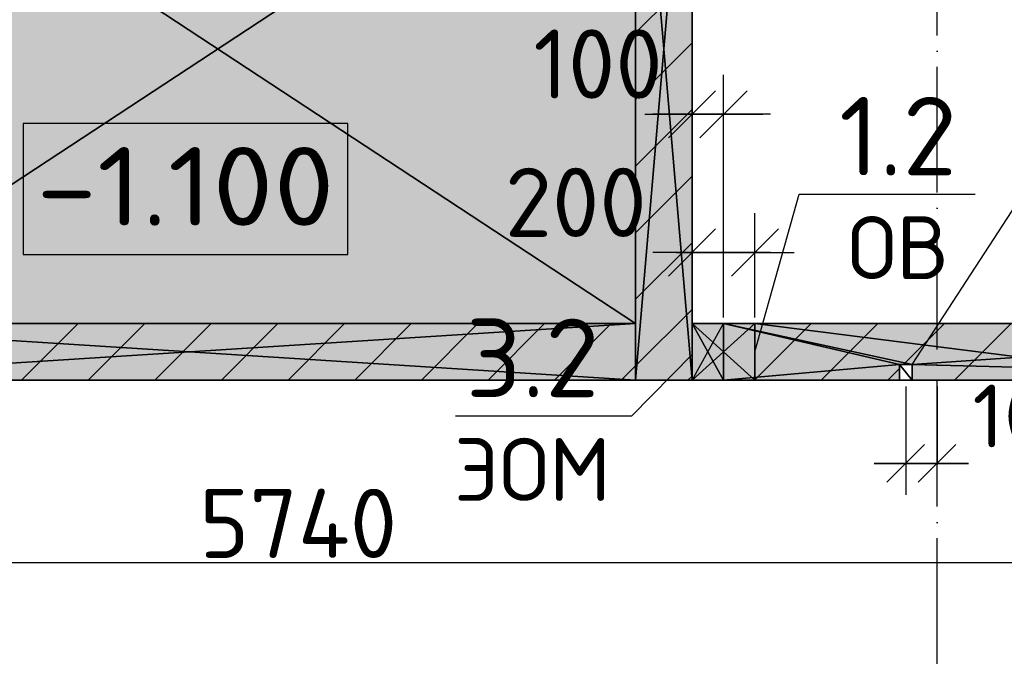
# Model space of a CAD drawing. Header units: millimetres. Extents: x 40580 to 559114, y -343730 to 81020.
# Tile 354 of 656: x 351963 to 355097, y -53397 to -51347. Entities that reach past the tile are written whole.
import ezdxf
from ezdxf.enums import TextEntityAlignment as Align

# ---------------------------------------------------------------- set-up
doc = ezdxf.new("R2010")
doc.units = ezdxf.units.MM
doc.linetypes.add('______11', pattern=[500, 400, -50, 0, -50])
doc.linetypes.add('______5', pattern=[1100, 800, -100, 100, -100])
for name, color, linetype in [('____________', 7, 'Continuous'), ('_________________', 7, 'Continuous'), ('_________________1_', 7, 'Continuous'), ('___________________', 253, '______5'), ('______________________', 7, 'Continuous'), ('_______________________1', 7, 'Continuous'), ('_________________________0', 7, 'Continuous'), ('__________________________', 22, 'Continuous')]:
    doc.layers.add(name, color=color, linetype=linetype)
doc.layers.add('Standard', color=7, linetype='Continuous', lineweight=25)
doc.styles.add('ISOCPEUR', font='isocpeur.ttf')

# ---------------------------------------------------------------- blocks, each defined once
blk = doc.blocks.new('ALL_ML_STRICH')
at = {"color": 0, "linetype": 'ByBlock', "lineweight": -2}
for p, q in [((0, -0.5), (0, 0.5)), ((-0.3, -0.3), (0.3, 0.3)), ((-1, 0), (0.5, 0))]:
    blk.add_line(p, q, dxfattribs=at)

msp = doc.modelspace()

# ---------------------------------------------------------------- hatches: boundary and pattern name
at = {"layer": '____________', "linetype": 'Continuous'}
h = msp.add_hatch(color=9, dxfattribs=at)
h.paths.add_polyline_path([(353923.2, -50628.1), (353923.2, -52495.1), (354103.2, -52495.1), (354103.2, -50628.1)])
h.paths.add_polyline_path([(353923.2, -50565.1), (354103.2, -50565.1), (354103.2, -50385.1), (353923.2, -50385.1)])
for points in [[(353923.2, -52315.1), (351083.2, -52315.1), (351083.2, -52495.1), (353923.2, -52495.1)], [(355723.2, -52315.1), (354303.2, -52315.1), (354303.2, -52495.1), (354763.2, -52495.1), (354763.2, -52445.1), (354803.2, -52445.1), (354803.2, -52495.1), (355723.2, -52495.1)]]:
    msp.add_hatch(color=9, dxfattribs=at).paths.add_polyline_path(points)

# ---------------------------------------------------------------- linework, layer by layer
at = {"layer": '____________', "color": 253, "linetype": '______11'}
for p, q in [((353923.2, -51389.1), (354103.2, -51209.1)), ((353923.2, -51813.4), (354103.2, -51633.4)), ((353923.2, -52237.6), (354103.2, -52057.6)), ((351968.6, -52495.1), (352148.6, -52315.1)), ((352392.9, -52495.1), (352572.9, -52315.1)), ((352817.2, -52495.1), (352997.2, -52315.1)), ((353241.4, -52495.1), (353421.4, -52315.1)), ((353665.7, -52495.1), (353845.7, -52315.1)), ((354514.2, -52495.1), (354694.2, -52315.1)), ((354938.5, -52495.1), (355118.5, -52315.1)), ((354090, -52495.1), (354103.2, -52481.9))]:
    msp.add_line(p, q, dxfattribs=at)
at = {"layer": '____________', "color": 253, "linetype": '______5'}
for p, q in [((353923.2, -51601.2), (354103.2, -51421.2)), ((353923.2, -52025.5), (354103.2, -51845.5)), ((353923.2, -52449.7), (354103.2, -52269.7)), ((352180.8, -52495.1), (352360.8, -52315.1)), ((352605, -52495.1), (352785, -52315.1)), ((353029.3, -52495.1), (353209.3, -52315.1)), ((353453.6, -52495.1), (353633.6, -52315.1)), ((354303.2, -52494), (354482.1, -52315.1)), ((354776.3, -52445.1), (354906.3, -52315.1)), ((353877.8, -52495.1), (353923.2, -52449.7)), ((354726.3, -52495.1), (354763.2, -52458.3))]:
    msp.add_line(p, q, dxfattribs=at)
at = {"layer": '_________________', "color": 254, "linetype": 'Continuous'}
for points in [[(351263.2, -52315.1), (351263.2, -50565.1), (353923.2, -52315.1)], [(353923.2, -52315.1), (351263.2, -50565.1), (353923.2, -50565.1)]]:
    msp.add_solid(points, dxfattribs=at)
at = {"layer": '_________________1_', "color": 212, "linetype": 'Continuous'}
for p, q in [((354303.2, -52315.1), (354103.2, -52315.1)), ((354103.2, -52315.1), (354103.2, -52495.1)), ((354103.2, -52315.1), (354303.2, -52495.1)), ((354103.2, -52495.1), (354303.2, -52315.1)), ((354303.2, -52495.1), (354303.2, -52315.1)), ((354103.2, -52495.1), (354303.2, -52495.1))]:
    msp.add_line(p, q, dxfattribs=at)
at = {"layer": '_________________1_', "color": 6, "linetype": 'Continuous'}
for points in [[(354103.2, -52495.1), (354103.2, -52315.1), (354303.2, -52495.1)], [(354303.2, -52495.1), (354103.2, -52315.1), (354303.2, -52315.1)]]:
    msp.add_solid(points, dxfattribs=at)
at = {"layer": '___________________', "color": 253, "linetype": '______11'}
msp.add_line((354883.2, -89405.1), (354883.2, -39325.1), dxfattribs=at)
at = {"layer": '______________________', "color": 253, "linetype": 'Continuous'}
for p, q in [((354103.2, -52295.1), (354103.2, -51648.4)), ((354203.2, -52295.1), (354203.2, -51648.4)), ((354103.2, -52295.1), (354103.2, -52088.7)), ((354303.2, -52295.1), (354303.2, -52088.7))]:
    msp.add_line(p, q, dxfattribs=at)
at = {"layer": '______________________', "color": 7, "linetype": 'Continuous'}
for p, q in [((354103.2, -51648.4), (354203.2, -51648.4)), ((354103.2, -52088.7), (354303.2, -52088.7)), ((349983.2, -53076.1), (355723.2, -53076.1))]:
    msp.add_line(p, q, dxfattribs=at)
at = {"layer": '_______________________1', "color": 253, "linetype": 'Continuous'}
for p, q in [((354783.2, -52515.1), (354783.2, -52760)), ((354883.2, -52515.1), (354883.2, -52760))]:
    msp.add_line(p, q, dxfattribs=at)
at = {"layer": '_______________________1', "color": 7, "linetype": 'Continuous'}
msp.add_line((354783.2, -52760), (354883.2, -52760), dxfattribs=at)
at = {"layer": '_________________________0', "color": 7, "linetype": 'Continuous'}
for p, q in [((354303.2, -52405.1), (354443.8, -51903.2)), ((354443.8, -51903.2), (355003.8, -51903.2)), ((354803.2, -52445.1), (355149.3, -51913.4)), ((354103.2, -52413.7), (353910.4, -52609.4)), ((353910.4, -52609.4), (353350.4, -52609.4))]:
    msp.add_line(p, q, dxfattribs=at)
at = {"layer": '__________________________', "color": 180, "linetype": 'Continuous'}
for p, q in [((354203.2, -52315.1), (354103.2, -52315.1)), ((354103.2, -52315.1), (354103.2, -52495.1)), ((354103.2, -52315.1), (354203.2, -52495.1)), ((354103.2, -52495.1), (354203.2, -52315.1)), ((354203.2, -52495.1), (354203.2, -52315.1)), ((354103.2, -52495.1), (354203.2, -52495.1))]:
    msp.add_line(p, q, dxfattribs=at)
at = {"layer": '__________________________', "color": 171, "linetype": 'Continuous'}
for points in [[(354103.2, -52495.1), (354103.2, -52315.1), (354203.2, -52495.1)], [(354203.2, -52495.1), (354103.2, -52315.1), (354203.2, -52315.1)]]:
    msp.add_solid(points, dxfattribs=at)
at = {"layer": 'Standard', "color": 7, "linetype": 'Continuous'}
for p, q in [((353007.6, -51677.9), (351974.3, -51677.9)), ((351974.3, -51677.9), (351974.3, -52094.6)), ((353007.6, -52094.6), (353007.6, -51677.9)), ((351974.3, -52094.6), (353007.6, -52094.6))]:
    msp.add_line(p, q, dxfattribs=at)

# ---------------------------------------------------------------- block references
at = {"layer": '______________________', "color": 7, "linetype": 'Continuous', "xscale": 250, "yscale": 250, "zscale": 250}
for p in [(354203.2, -51648.4), (354303.2, -52088.7)]:
    msp.add_blockref('ALL_ML_STRICH', p, dxfattribs=at)
at = {"layer": '______________________', "color": 7, "linetype": 'Continuous', "xscale": 250, "yscale": 250, "zscale": 250, "rotation": 180}
for p in [(354103.2, -51648.4), (354103.2, -52088.7)]:
    msp.add_blockref('ALL_ML_STRICH', p, dxfattribs=at)
at = {"layer": '_______________________1', "color": 7, "linetype": 'Continuous', "xscale": 200, "yscale": 200, "zscale": 200, "rotation": 180}
msp.add_blockref('ALL_ML_STRICH', (354783.2, -52760), dxfattribs=at)
at = {"layer": '_______________________1', "color": 7, "linetype": 'Continuous', "xscale": 200, "yscale": 200, "zscale": 200}
msp.add_blockref('ALL_ML_STRICH', (354883.2, -52760), dxfattribs=at)

# ---------------------------------------------------------------- texts
at = {"layer": '______________________', "color": 7, "style": 'ISOCPEUR'}
for s, p in [('100', (353598, -51598.4)), ('200', (353507.1, -52038.9)), ('5740', (352534.2, -53061.1))]:
    msp.add_text(s, height=220, dxfattribs=at).set_placement(p)
at = {"layer": '_______________________1', "color": 7, "style": 'ISOCPEUR'}
msp.add_text('100', height=200, dxfattribs=at).set_placement((354995.8, -52709.2))
at = {"layer": '_________________________0', "color": 7, "linetype": 'Continuous', "style": 'ISOCPEUR'}
for s, height, p, p2 in [('1.2', 250, (354571.3, -51843.2), (354946.3, -51843.2)), ('ОВ', 200, (354598.8, -52173.2), (354918.8, -52173.2)), ('3.2', 250, (353382.9, -52549.4), (353807.9, -52549.4)), ('ЭОМ', 200, (353345.4, -52879.4), (353845.4, -52879.4))]:
    msp.add_text(s, height=height, dxfattribs=at).set_placement(p, p2, align=Align.FIT)
at = {"layer": 'Standard', "color": 7, "linetype": 'Continuous', "style": 'ISOCPEUR', "width": 1.116719}
msp.add_text('-1.100', height=250, dxfattribs=at).set_placement((352016, -52002.9), (352965.2, -52002.9), align=Align.FIT)

# ---------------------------------------------------------------- meshes
at = {"layer": '____________', "color": 7, "linetype": 'Continuous'}
mesh = msp.add_polyface(dxfattribs=at)
corners = [(353923.2, -50385.1, -3800), (353923.2, -52495.1, -3800), (353923.2, -52495.1, -350), (353923.2, -50385.1, -350), (353923.2, -50615.1, -1994), (353923.2, -50603.1, -1999.3), (353923.2, -50590, -1999.3), (353923.2, -50578.1, -1994), (353923.2, -50569.3, -1984.3), (353923.2, -50565.3, -1971.8), (353923.2, -50566.6, -1958.8), (353923.2, -50573.2, -1947.4), (353923.2, -50583.8, -1939.7), (353923.2, -50596.6, -1937), (353923.2, -50609.4, -1939.7), (353923.2, -50620, -1947.4), (353923.2, -50626.5, -1958.8), (353923.2, -50627.9, -1971.8), (353923.2, -50623.9, -1984.2)]
mesh.append_faces([[corners[k] for k in face] for face in [(4, 0, 2)]], dxfattribs={"vtx0": -1, "vtx1": -1, "vtx2": -1, "color": 7})
mesh.append_faces([[corners[k] for k in face] for face in [(0, 4, 5), (9, 3, 0), (16, 2, 3)]], dxfattribs={"vtx0": -1, "vtx2": -1, "color": 7})
mesh.append_faces([[corners[k] for k in face] for face in [(5, 6, 0), (6, 7, 0), (7, 8, 0), (8, 9, 0), (9, 10, 3), (10, 11, 3), (11, 12, 3), (12, 13, 3), (13, 14, 3), (14, 15, 3), (15, 16, 3), (16, 17, 2), (17, 18, 2), (18, 4, 2)]], dxfattribs={"vtx1": -1, "vtx2": -1, "color": 7})
mesh.append_faces([[corners[k] for k in face] for face in [(0, 1, 2)]], dxfattribs={"vtx2": -1, "color": 7})
mesh = msp.add_polyface(dxfattribs=at)
corners = [(353923.2, -50385.1, -3800), (354103.2, -50385.1, -3800), (354103.2, -52495.1, -3800), (353923.2, -52495.1, -3800)]
mesh.append_faces([[corners[k] for k in face] for face in [(1, 2, 0)]], dxfattribs={"vtx1": -1, "color": 7})
mesh.append_faces([[corners[k] for k in face] for face in [(2, 3, 0)]], dxfattribs={"vtx2": -1, "color": 7})
mesh = msp.add_polyface(dxfattribs=at)
corners = [(354103.2, -50385.1, -350), (353923.2, -50385.1, -350), (353923.2, -52495.1, -350), (354103.2, -52495.1, -350)]
mesh.append_faces([[corners[k] for k in face] for face in [(1, 2, 0)]], dxfattribs={"vtx1": -1, "color": 7})
mesh.append_faces([[corners[k] for k in face] for face in [(2, 3, 0)]], dxfattribs={"vtx2": -1, "color": 7})
mesh = msp.add_polyface(dxfattribs=at)
corners = [(354103.2, -52495.1, -3800), (354103.2, -50385.1, -3800), (354103.2, -50385.1, -350), (354103.2, -52495.1, -350), (354103.2, -50612.3, -1941.2), (354103.2, -50599.9, -1937.2), (354103.2, -50586.9, -1938.5), (354103.2, -50575.5, -1945.1), (354103.2, -50567.8, -1955.7), (354103.2, -50565.1, -1968.5), (354103.2, -50567.8, -1981.3), (354103.2, -50575.5, -1991.9), (354103.2, -50586.9, -1998.5), (354103.2, -50599.9, -1999.8), (354103.2, -50612.3, -1995.8), (354103.2, -50622.1, -1987), (354103.2, -50627.4, -1975), (354103.2, -50627.4, -1962), (354103.2, -50622.1, -1950)]
mesh.append_faces([[corners[k] for k in face] for face in [(15, 3, 1)]], dxfattribs={"vtx0": -1, "vtx1": -1, "vtx2": -1, "color": 7})
mesh.append_faces([[corners[k] for k in face] for face in [(2, 4, 5), (4, 2, 3)]], dxfattribs={"vtx0": -1, "vtx2": -1, "color": 7})
mesh.append_faces([[corners[k] for k in face] for face in [(5, 6, 2), (6, 7, 2), (7, 8, 2), (8, 9, 2), (1, 2, 9), (9, 10, 1), (10, 11, 1), (11, 12, 1), (12, 13, 1), (13, 14, 1), (14, 15, 1), (15, 16, 3), (16, 17, 3), (17, 18, 3), (18, 4, 3)]], dxfattribs={"vtx1": -1, "vtx2": -1, "color": 7})
mesh.append_faces([[corners[k] for k in face] for face in [(3, 0, 1)]], dxfattribs={"vtx2": -1, "color": 7})
mesh = msp.add_polyface(dxfattribs=at)
corners = [(353923.2, -52315.1, -3800), (351083.2, -52315.1, -3800), (351083.2, -52315.1, -350), (353923.2, -52315.1, -350)]
mesh.append_faces([[corners[k] for k in face] for face in [(1, 2, 0)]], dxfattribs={"vtx1": -1, "color": 7})
mesh.append_faces([[corners[k] for k in face] for face in [(2, 3, 0)]], dxfattribs={"vtx2": -1, "color": 7})
mesh = msp.add_polyface(dxfattribs=at)
corners = [(353923.2, -52495.1, -350), (353923.2, -52315.1, -350), (351083.2, -52315.1, -350), (351083.2, -52495.1, -350)]
mesh.append_faces([[corners[k] for k in face] for face in [(1, 2, 0)]], dxfattribs={"vtx1": -1, "color": 7})
mesh.append_faces([[corners[k] for k in face] for face in [(2, 3, 0)]], dxfattribs={"vtx2": -1, "color": 7})
mesh = msp.add_polyface(dxfattribs=at)
corners = [(353923.2, -52315.1, -3800), (353923.2, -52495.1, -3800), (351083.2, -52495.1, -3800), (351083.2, -52315.1, -3800)]
mesh.append_faces([[corners[k] for k in face] for face in [(1, 2, 0)]], dxfattribs={"vtx1": -1, "color": 7})
mesh.append_faces([[corners[k] for k in face] for face in [(2, 3, 0)]], dxfattribs={"vtx2": -1, "color": 7})
mesh = msp.add_polyface(dxfattribs=at)
corners = [(353923.2, -52495.1, -3800), (353923.2, -52315.1, -3800), (353923.2, -52315.1, -350), (353923.2, -52495.1, -350)]
mesh.append_faces([[corners[k] for k in face] for face in [(1, 2, 0)]], dxfattribs={"vtx1": -1, "color": 7})
mesh.append_faces([[corners[k] for k in face] for face in [(2, 3, 0)]], dxfattribs={"vtx2": -1, "color": 7})
mesh = msp.add_polyface(dxfattribs=at)
corners = [(354303.2, -52315.1, -3700), (354303.2, -52495.1, -3700), (354103.2, -52495.1, -3700), (354103.2, -52315.1, -3700)]
mesh.append_faces([[corners[k] for k in face] for face in [(1, 2, 0)]], dxfattribs={"vtx1": -1, "color": 7})
mesh.append_faces([[corners[k] for k in face] for face in [(2, 3, 0)]], dxfattribs={"vtx2": -1, "color": 7})
mesh = msp.add_polyface(dxfattribs=at)
corners = [(354203.2, -52495.1, -400), (354203.2, -52315.1, -400), (354103.2, -52315.1, -400), (354103.2, -52495.1, -400)]
mesh.append_faces([[corners[k] for k in face] for face in [(1, 2, 0)]], dxfattribs={"vtx1": -1, "color": 7})
mesh.append_faces([[corners[k] for k in face] for face in [(2, 3, 0)]], dxfattribs={"vtx2": -1, "color": 7})
mesh = msp.add_polyface(dxfattribs=at)
corners = [(354103.2, -52315.1, -400), (354103.2, -52315.1, -3700), (354103.2, -52495.1, -3700), (354103.2, -52495.1, -400)]
mesh.append_faces([[corners[k] for k in face] for face in [(1, 2, 0)]], dxfattribs={"vtx1": -1, "color": 7})
mesh.append_faces([[corners[k] for k in face] for face in [(2, 3, 0)]], dxfattribs={"vtx2": -1, "color": 7})
mesh = msp.add_polyface(dxfattribs=at)
corners = [(354103.2, -52315.1, -400), (354203.2, -52315.1, -400), (354203.2, -52315.1, -350), (356723.2, -52315.1, -350), (356723.2, -52315.1, -1600), (355723.2, -52315.1, -1600), (355723.2, -52315.1, -3800), (354303.2, -52315.1, -3800), (354303.2, -52315.1, -3700), (354103.2, -52315.1, -3700)]
mesh.append_faces([[corners[k] for k in face] for face in [(5, 6, 8), (0, 1, 5), (9, 0, 5), (8, 9, 5), (2, 3, 5), (1, 2, 5)]], dxfattribs={"vtx1": -1, "vtx2": -1, "color": 7})
mesh.append_faces([[corners[k] for k in face] for face in [(6, 7, 8), (3, 4, 5)]], dxfattribs={"vtx2": -1, "color": 7})
mesh = msp.add_polyface(dxfattribs=at)
corners = [(354203.2, -52495.1, -350), (354203.2, -52315.1, -350), (354203.2, -52315.1, -400), (354203.2, -52495.1, -400)]
mesh.append_faces([[corners[k] for k in face] for face in [(1, 2, 0)]], dxfattribs={"vtx1": -1, "color": 7})
mesh.append_faces([[corners[k] for k in face] for face in [(2, 3, 0)]], dxfattribs={"vtx2": -1, "color": 7})
mesh = msp.add_polyface(dxfattribs=at)
corners = [(354763.2, -52495.1, -350), (354763.2, -52445.1, -350), (354803.2, -52445.1, -350), (354803.2, -52495.1, -350), (356723.2, -52495.1, -350), (356723.2, -52315.1, -350), (354203.2, -52315.1, -350), (354203.2, -52495.1, -350)]
mesh.append_faces([[corners[k] for k in face] for face in [(6, 7, 1), (1, 2, 6), (5, 6, 2), (4, 5, 2)]], dxfattribs={"vtx1": -1, "vtx2": -1, "color": 7})
mesh.append_faces([[corners[k] for k in face] for face in [(7, 0, 1), (2, 3, 4)]], dxfattribs={"vtx2": -1, "color": 7})
mesh = msp.add_polyface(dxfattribs=at)
corners = [(354303.2, -52495.1, -3700), (354303.2, -52315.1, -3700), (354303.2, -52315.1, -3800), (354303.2, -52495.1, -3800)]
mesh.append_faces([[corners[k] for k in face] for face in [(1, 2, 0)]], dxfattribs={"vtx1": -1, "color": 7})
mesh.append_faces([[corners[k] for k in face] for face in [(2, 3, 0)]], dxfattribs={"vtx2": -1, "color": 7})
mesh = msp.add_polyface(dxfattribs=at)
corners = [(354303.2, -52315.1, -3800), (355723.2, -52315.1, -3800), (355723.2, -52495.1, -3800), (354303.2, -52495.1, -3800)]
mesh.append_faces([[corners[k] for k in face] for face in [(1, 2, 0)]], dxfattribs={"vtx1": -1, "color": 7})
mesh.append_faces([[corners[k] for k in face] for face in [(2, 3, 0)]], dxfattribs={"vtx2": -1, "color": 7})
mesh = msp.add_polyface(dxfattribs=at)
corners = [(354803.2, -52445.1, -350), (354763.2, -52445.1, -350), (354763.2, -52445.1, -650), (354803.2, -52445.1, -650)]
mesh.append_faces([[corners[k] for k in face] for face in [(1, 2, 0)]], dxfattribs={"vtx1": -1, "color": 7})
mesh.append_faces([[corners[k] for k in face] for face in [(2, 3, 0)]], dxfattribs={"vtx2": -1, "color": 7})
mesh = msp.add_polyface(dxfattribs=at)
corners = [(354763.2, -52445.1, -350), (354763.2, -52495.1, -350), (354763.2, -52495.1, -650), (354763.2, -52445.1, -650)]
mesh.append_faces([[corners[k] for k in face] for face in [(1, 2, 0)]], dxfattribs={"vtx1": -1, "color": 7})
mesh.append_faces([[corners[k] for k in face] for face in [(2, 3, 0)]], dxfattribs={"vtx2": -1, "color": 7})
mesh = msp.add_polyface(dxfattribs=at)
corners = [(354763.2, -52445.1, -650), (354763.2, -52495.1, -650), (354803.2, -52495.1, -650), (354803.2, -52445.1, -650)]
mesh.append_faces([[corners[k] for k in face] for face in [(1, 2, 0)]], dxfattribs={"vtx1": -1, "color": 7})
mesh.append_faces([[corners[k] for k in face] for face in [(2, 3, 0)]], dxfattribs={"vtx2": -1, "color": 7})
mesh = msp.add_polyface(dxfattribs=at)
corners = [(354803.2, -52495.1, -350), (354803.2, -52445.1, -350), (354803.2, -52445.1, -650), (354803.2, -52495.1, -650)]
mesh.append_faces([[corners[k] for k in face] for face in [(1, 2, 0)]], dxfattribs={"vtx1": -1, "color": 7})
mesh.append_faces([[corners[k] for k in face] for face in [(2, 3, 0)]], dxfattribs={"vtx2": -1, "color": 7})
mesh = msp.add_polyface(dxfattribs=at)
corners = [(351083.2, -52495.1, -3800), (353923.2, -52495.1, -3800), (353923.2, -52495.1, -350), (351083.2, -52495.1, -350)]
mesh.append_faces([[corners[k] for k in face] for face in [(1, 2, 0)]], dxfattribs={"vtx1": -1, "color": 7})
mesh.append_faces([[corners[k] for k in face] for face in [(2, 3, 0)]], dxfattribs={"vtx2": -1, "color": 7})
mesh = msp.add_polyface(dxfattribs=at)
corners = [(353923.2, -52495.1, -3800), (354103.2, -52495.1, -3800), (354103.2, -52495.1, -350), (353923.2, -52495.1, -350)]
mesh.append_faces([[corners[k] for k in face] for face in [(1, 2, 0)]], dxfattribs={"vtx1": -1, "color": 7})
mesh.append_faces([[corners[k] for k in face] for face in [(2, 3, 0)]], dxfattribs={"vtx2": -1, "color": 7})
mesh = msp.add_polyface(dxfattribs=at)
corners = [(356723.2, -52495.1, -350), (354803.2, -52495.1, -350), (354803.2, -52495.1, -650), (354763.2, -52495.1, -650), (354763.2, -52495.1, -350), (354203.2, -52495.1, -350), (354203.2, -52495.1, -400), (354103.2, -52495.1, -400), (354103.2, -52495.1, -3700), (354303.2, -52495.1, -3700), (354303.2, -52495.1, -3800), (355723.2, -52495.1, -3800), (355723.2, -52495.1, -1600), (356723.2, -52495.1, -1600)]
mesh.append_faces([[corners[k] for k in face] for face in [(2, 9, 12)]], dxfattribs={"vtx0": -1, "vtx1": -1, "vtx2": -1, "color": 7})
mesh.append_faces([[corners[k] for k in face] for face in [(9, 5, 6), (12, 1, 2), (9, 11, 12)]], dxfattribs={"vtx0": -1, "vtx2": -1, "color": 7})
mesh.append_faces([[corners[k] for k in face] for face in [(6, 7, 9), (2, 3, 9), (4, 5, 9), (3, 4, 9), (12, 13, 1)]], dxfattribs={"vtx1": -1, "vtx2": -1, "color": 7})
mesh.append_faces([[corners[k] for k in face] for face in [(7, 8, 9), (9, 10, 11), (13, 0, 1)]], dxfattribs={"vtx2": -1, "color": 7})
at = {"layer": '_________________', "color": 7, "linetype": 'Continuous'}
mesh = msp.add_polyface(dxfattribs=at)
corners = [(353923.2, -50565.1, -2000), (351263.2, -50565.1, -2000), (351263.2, -52315.1, -2000), (353923.2, -52315.1, -2000)]
mesh.append_faces([[corners[k] for k in face] for face in [(1, 2, 0)]], dxfattribs={"vtx1": -1, "color": 7})
mesh.append_faces([[corners[k] for k in face] for face in [(2, 3, 0)]], dxfattribs={"vtx2": -1, "color": 7})
mesh = msp.add_polyface(dxfattribs=at)
corners = [(351263.2, -50565.1, -2200), (353923.2, -50565.1, -2200), (353923.2, -52315.1, -2200), (351263.2, -52315.1, -2200)]
mesh.append_faces([[corners[k] for k in face] for face in [(1, 2, 0)]], dxfattribs={"vtx1": -1, "color": 7})
mesh.append_faces([[corners[k] for k in face] for face in [(2, 3, 0)]], dxfattribs={"vtx2": -1, "color": 7})
mesh = msp.add_polyface(dxfattribs=at)
corners = [(353923.2, -52315.1, -2200), (353923.2, -50565.1, -2200), (353923.2, -50565.1, -2000), (353923.2, -52315.1, -2000)]
mesh.append_faces([[corners[k] for k in face] for face in [(1, 2, 0)]], dxfattribs={"vtx1": -1, "color": 7})
mesh.append_faces([[corners[k] for k in face] for face in [(2, 3, 0)]], dxfattribs={"vtx2": -1, "color": 7})
mesh = msp.add_polyface(dxfattribs=at)
corners = [(351263.2, -52315.1, -2200), (353923.2, -52315.1, -2200), (353923.2, -52315.1, -2000), (351263.2, -52315.1, -2000)]
mesh.append_faces([[corners[k] for k in face] for face in [(1, 2, 0)]], dxfattribs={"vtx1": -1, "color": 7})
mesh.append_faces([[corners[k] for k in face] for face in [(2, 3, 0)]], dxfattribs={"vtx2": -1, "color": 7})

doc.saveas('drawing.dxf')
